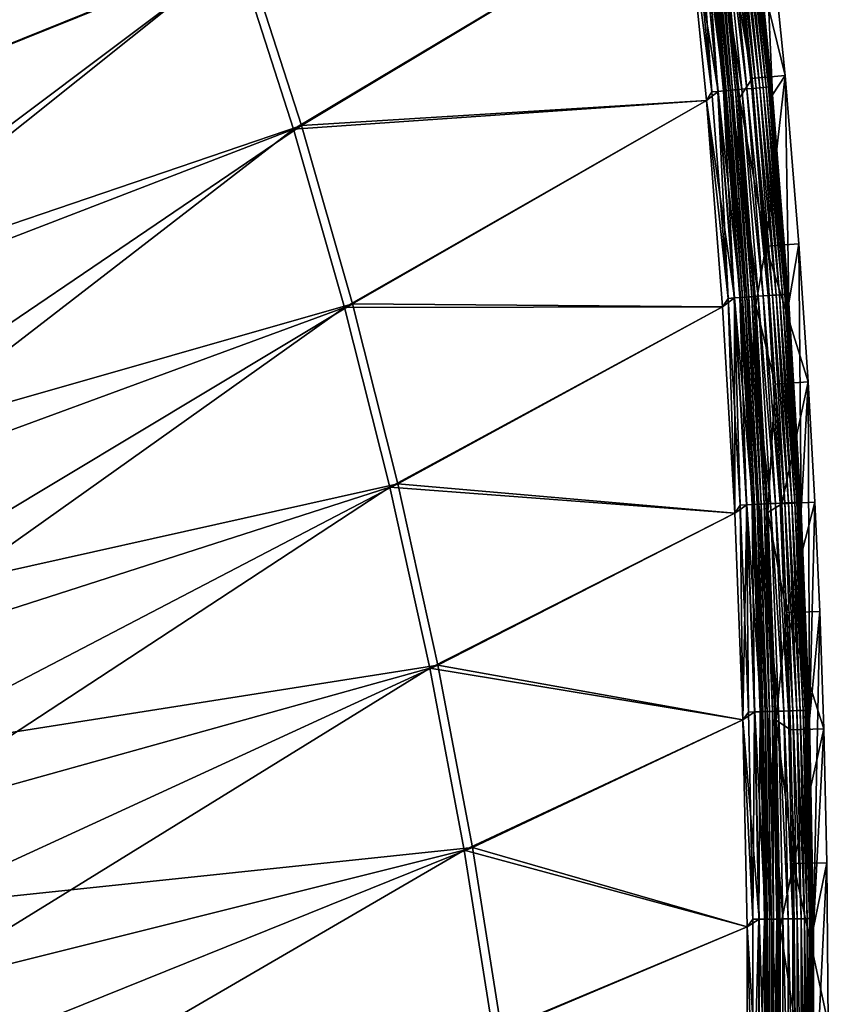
# Model space of a CAD drawing. Header units: metres. Extents: x 0 to 1400, y -1400 to 0.
# Tile 280 of 346: x 1327 to 1400, y -430 to -341. Entities that reach past the tile are written whole.
import ezdxf

# ---------------------------------------------------------------- set-up
doc = ezdxf.new("R2010")
doc.units = ezdxf.units.M

msp = doc.modelspace()

# ---------------------------------------------------------------- linework, layer by layer
at = {"layer": 'None'}
for points in [[(1295.472412, -341.007324, -32.128929), (1341.594238, -319.07486, -3), (1299.96228, -353.852631, -32.128979)], [(1341.594238, -319.07486, -3), (1347.221802, -334.803131, -3), (1299.96228, -353.852631, -32.128979)], [(1293.556152, -340.114166, -29.543776), (1298.592163, -354.457642, -29.543829), (1340.905518, -319.442322)], [(1340.905518, -319.442322), (1298.592163, -354.457642, -29.543829), (1346.523438, -335.15387)], [(1390.794189, -325.226013, -80.052361), (1392.942017, -346.474426, -80.052361), (1389.967896, -329.570038, -5.918313)], [(1395.929565, -346.205963, -80), (1390.794189, -325.226013, -80.052361), (1393.775024, -324.891571, -80)], [(1395.929565, -346.205963, -80), (1392.942017, -346.474426, -80.052361), (1390.794189, -325.226013, -80.052361)], [(1392.950195, -329.248413, -5.865956), (1394.790161, -347.943695, -5.865956), (1393.775024, -324.891571, -80)], [(1393.775024, -324.891571, -80), (1394.790161, -347.943695, -5.865956), (1395.929565, -346.205963, -80)], [(1392.016846, -347.439026, -0.985015), (1390.19043, -328.843536, -0.985015), (1389.172363, -328.954071, -0.444534)], [(1392.482544, -347.397583, -1.326719), (1390.655273, -328.79306, -1.326719), (1390.19043, -328.843536, -0.985015)], [(1392.482544, -347.397583, -1.326719), (1390.19043, -328.843536, -0.985015), (1392.016846, -347.439026, -0.985015)], [(1392.913086, -347.359283, -1.711938), (1391.085083, -328.746399, -1.711938), (1390.655273, -328.79306, -1.326719)], [(1392.913086, -347.359283, -1.711938), (1390.655273, -328.79306, -1.326719), (1392.482544, -347.397583, -1.326719)], [(1393.304199, -347.324463, -2.137379), (1391.475464, -328.70401, -2.137379), (1391.085083, -328.746399, -1.711938)], [(1393.304199, -347.324463, -2.137379), (1391.085083, -328.746399, -1.711938), (1392.913086, -347.359283, -1.711938)], [(1393.65271, -347.293457, -2.598965), (1391.823242, -328.666229, -2.598965), (1391.475464, -328.70401, -2.137379)], [(1393.65271, -347.293457, -2.598965), (1391.475464, -328.70401, -2.137379), (1393.304199, -347.324463, -2.137379)], [(1393.9552, -347.266541, -3.09242), (1392.125122, -328.633453, -3.09242), (1391.823242, -328.666229, -2.598965)], [(1393.9552, -347.266541, -3.09242), (1391.823242, -328.666229, -2.598965), (1393.65271, -347.293457, -2.598965)], [(1394.20874, -347.243988, -3.61347), (1392.378174, -328.605988, -3.61347), (1392.125122, -328.633453, -3.09242)], [(1394.20874, -347.243988, -3.61347), (1392.125122, -328.633453, -3.09242), (1393.9552, -347.266541, -3.09242)], [(1394.4104, -347.226044, -4.157492), (1392.579468, -328.584137, -4.157492), (1392.378174, -328.605988, -3.61347)], [(1394.4104, -347.226044, -4.157492), (1392.378174, -328.605988, -3.61347), (1394.20874, -347.243988, -3.61347)], [(1394.558716, -347.21283, -4.718482), (1392.727539, -328.568054, -4.718482), (1392.579468, -328.584137, -4.157492)], [(1394.558716, -347.21283, -4.718482), (1392.579468, -328.584137, -4.157492), (1394.4104, -347.226044, -4.157492)], [(1394.652588, -347.204498, -5.290087), (1392.821167, -328.557892, -5.290087), (1392.727539, -328.568054, -4.718482)], [(1394.652588, -347.204498, -5.290087), (1392.727539, -328.568054, -4.718482), (1394.558716, -347.21283, -4.718482)], [(1394.790161, -347.943695, -5.865956), (1392.821167, -328.557892, -5.290087), (1394.652588, -347.204498, -5.290087)], [(1394.790161, -347.943695, -5.865956), (1392.950195, -329.248413, -5.865956), (1392.821167, -328.557892, -5.290087)], [(1389.314819, -347.679474, -3.055977), (1387.019165, -329.90097, -3), (1387.493652, -329.136353, -3.055977)], [(1389.890259, -347.628265, -0.112516), (1388.067871, -329.074005, -0.112516), (1387.019287, -329.901276)], [(1389.314819, -347.679474, -3.055977), (1387.493652, -329.136353, -3.055977), (1388.043091, -329.076691, -3.221156)], [(1389.865356, -347.630493, -3.221156), (1388.043091, -329.076691, -3.221156), (1388.549561, -329.021698, -3.490045)], [(1389.865356, -347.630493, -3.221156), (1389.314819, -347.679474, -3.055977), (1388.043091, -329.076691, -3.221156)], [(1390.451538, -347.578339, -0.251606), (1388.628052, -329.013184, -0.251606), (1388.067871, -329.074005, -0.112516)], [(1390.451538, -347.578339, -0.251606), (1388.067871, -329.074005, -0.112516), (1389.890259, -347.628265, -0.112516)], [(1390.372803, -347.585327, -3.490045), (1388.549561, -329.021698, -3.490045), (1388.780884, -328.996582, -3.660043)], [(1390.372803, -347.585327, -3.490045), (1389.865356, -347.630493, -3.221156), (1388.549561, -329.021698, -3.490045)], [(1390.996826, -347.529816, -0.444534), (1389.172363, -328.954071, -0.444534), (1388.628052, -329.013184, -0.251606)], [(1390.996826, -347.529816, -0.444534), (1388.628052, -329.013184, -0.251606), (1390.451538, -347.578339, -0.251606)], [(1388.780884, -328.996582, -3.660043), (1388.994629, -328.973358, -3.851689), (1390.604492, -347.564697, -3.660043)], [(1390.604492, -347.564697, -3.660043), (1390.372803, -347.585327, -3.490045), (1388.780884, -328.996582, -3.660043)], [(1388.994629, -328.973358, -3.851689), (1389.361816, -328.933502, -4.292985), (1390.818726, -347.545654, -3.851689)], [(1388.994629, -328.973358, -3.851689), (1390.818726, -347.545654, -3.851689), (1390.604492, -347.564697, -3.660043)], [(1392.016846, -347.439026, -0.985015), (1389.172363, -328.954071, -0.444534), (1390.996826, -347.529816, -0.444534)], [(1389.361816, -328.933502, -4.292985), (1389.637939, -328.903503, -4.797701), (1391.186646, -347.512909, -4.292985)], [(1389.361816, -328.933502, -4.292985), (1391.186646, -347.512909, -4.292985), (1390.818726, -347.545654, -3.851689)], [(1389.637939, -328.903503, -4.797701), (1389.811768, -328.884644, -5.347445), (1391.463257, -347.488281, -4.797701)], [(1389.637939, -328.903503, -4.797701), (1391.463257, -347.488281, -4.797701), (1391.186646, -347.512909, -4.292985)], [(1389.811768, -328.884644, -5.347445), (1391.637451, -347.472809, -5.347445), (1391.463257, -347.488281, -4.797701)], [(1389.811768, -328.884644, -5.347445), (1389.967896, -329.570038, -5.918313), (1391.637451, -347.472809, -5.347445)], [(1389.967896, -329.570038, -5.918313), (1391.802124, -348.207245, -5.918313), (1391.637451, -347.472809, -5.347445)], [(1389.967896, -329.570038, -5.918313), (1392.942017, -346.474426, -80.052361), (1391.802124, -348.207245, -5.918313)], [(1351.628052, -351.039612), (1387.019287, -329.901276), (1346.523438, -335.15387)], [(1347.221802, -334.803131, -3), (1387.019165, -329.90097, -3), (1352.335571, -350.705872, -3)], [(1388.836548, -348.440033), (1387.019287, -329.901276), (1351.628052, -351.039612)], [(1387.019165, -329.90097, -3), (1388.836548, -348.439728, -3), (1352.335571, -350.705872, -3)], [(1388.836548, -348.439728, -3), (1387.019165, -329.90097, -3), (1389.314819, -347.679474, -3.055977)], [(1389.890259, -347.628265, -0.112516), (1387.019287, -329.901276), (1388.836548, -348.440033)], [(1299.96228, -353.852631, -32.128979), (1347.221802, -334.803131, -3), (1304.176025, -367.089111, -32.129028)], [(1347.221802, -334.803131, -3), (1352.335571, -350.705872, -3), (1304.176025, -367.089111, -32.129028)], [(1298.592163, -354.457642, -29.543829), (1303.371338, -369.592438, -29.543886), (1346.523438, -335.15387)], [(1346.523438, -335.15387), (1303.371338, -369.592438, -29.543886), (1351.628052, -351.039612)], [(1392.942017, -346.474426, -80.052361), (1394.180176, -361.575226, -80.052361), (1391.802124, -348.207245, -5.918313)], [(1394.180176, -361.575226, -80.052361), (1392.942017, -346.474426, -80.052361), (1395.929565, -346.205963, -80)], [(1397.171509, -361.353668, -80), (1394.180176, -361.575226, -80.052361), (1395.929565, -346.205963, -80)], [(1394.790161, -347.943695, -5.865956), (1396.262451, -366.6633, -5.865956), (1395.929565, -346.205963, -80)], [(1395.929565, -346.205963, -80), (1396.262451, -366.6633, -5.865956), (1397.171509, -361.353668, -80)], [(1393.483154, -366.07309, -0.985015), (1392.016846, -347.439026, -0.985015), (1390.996826, -347.529816, -0.444534)], [(1391.463257, -347.488281, -4.797701), (1391.637451, -347.472809, -5.347445), (1392.928833, -366.111572, -4.797701)], [(1391.637451, -347.472809, -5.347445), (1393.103149, -366.099487, -5.347445), (1392.928833, -366.111572, -4.797701)], [(1391.637451, -347.472809, -5.347445), (1391.802124, -348.207245, -5.918313), (1393.103149, -366.099487, -5.347445)], [(1393.949585, -366.04068, -1.326719), (1392.482544, -347.397583, -1.326719), (1392.016846, -347.439026, -0.985015)], [(1393.949585, -366.04068, -1.326719), (1392.016846, -347.439026, -0.985015), (1393.483154, -366.07309, -0.985015)], [(1394.380859, -366.010742, -1.711938), (1392.913086, -347.359283, -1.711938), (1392.482544, -347.397583, -1.326719)], [(1394.380859, -366.010742, -1.711938), (1392.482544, -347.397583, -1.326719), (1393.949585, -366.04068, -1.326719)], [(1394.772583, -365.983521, -2.137379), (1393.304199, -347.324463, -2.137379), (1392.913086, -347.359283, -1.711938)], [(1394.772583, -365.983521, -2.137379), (1392.913086, -347.359283, -1.711938), (1394.380859, -366.010742, -1.711938)], [(1395.12146, -365.95929, -2.598965), (1393.65271, -347.293457, -2.598965), (1393.304199, -347.324463, -2.137379)], [(1395.12146, -365.95929, -2.598965), (1393.304199, -347.324463, -2.137379), (1394.772583, -365.983521, -2.137379)], [(1395.424561, -365.938232, -3.09242), (1393.9552, -347.266541, -3.09242), (1393.65271, -347.293457, -2.598965)], [(1395.424561, -365.938232, -3.09242), (1393.65271, -347.293457, -2.598965), (1395.12146, -365.95929, -2.598965)], [(1395.678467, -365.920624, -3.61347), (1394.20874, -347.243988, -3.61347), (1393.9552, -347.266541, -3.09242)], [(1395.678467, -365.920624, -3.61347), (1393.9552, -347.266541, -3.09242), (1395.424561, -365.938232, -3.09242)], [(1395.880371, -365.906586, -4.157492), (1394.4104, -347.226044, -4.157492), (1394.20874, -347.243988, -3.61347)], [(1395.880371, -365.906586, -4.157492), (1394.20874, -347.243988, -3.61347), (1395.678467, -365.920624, -3.61347)], [(1396.028931, -365.896271, -4.718482), (1394.558716, -347.21283, -4.718482), (1394.4104, -347.226044, -4.157492)], [(1396.028931, -365.896271, -4.718482), (1394.4104, -347.226044, -4.157492), (1395.880371, -365.906586, -4.157492)], [(1396.122925, -365.88974, -5.290087), (1394.652588, -347.204498, -5.290087), (1394.558716, -347.21283, -4.718482)], [(1396.122925, -365.88974, -5.290087), (1394.558716, -347.21283, -4.718482), (1396.028931, -365.896271, -4.718482)], [(1396.262451, -366.6633, -5.865956), (1394.652588, -347.204498, -5.290087), (1396.122925, -365.88974, -5.290087)], [(1396.262451, -366.6633, -5.865956), (1394.790161, -347.943695, -5.865956), (1394.652588, -347.204498, -5.290087)], [(1391.353271, -366.221008, -0.112516), (1389.890259, -347.628265, -0.112516), (1388.836548, -348.440033)], [(1390.7771, -366.261047, -3.055977), (1388.836548, -348.439728, -3), (1389.314819, -347.679474, -3.055977)], [(1390.7771, -366.261047, -3.055977), (1389.314819, -347.679474, -3.055977), (1389.865356, -347.630493, -3.221156)], [(1391.328369, -366.222748, -3.221156), (1389.865356, -347.630493, -3.221156), (1390.372803, -347.585327, -3.490045)], [(1391.328369, -366.222748, -3.221156), (1390.7771, -366.261047, -3.055977), (1389.865356, -347.630493, -3.221156)], [(1391.915405, -366.181976, -0.251606), (1390.451538, -347.578339, -0.251606), (1389.890259, -347.628265, -0.112516)], [(1391.915405, -366.181976, -0.251606), (1389.890259, -347.628265, -0.112516), (1391.353271, -366.221008, -0.112516)], [(1391.83667, -366.187439, -3.490045), (1390.372803, -347.585327, -3.490045), (1390.604492, -347.564697, -3.660043)], [(1391.83667, -366.187439, -3.490045), (1391.328369, -366.222748, -3.221156), (1390.372803, -347.585327, -3.490045)], [(1392.461548, -366.144043, -0.444534), (1390.996826, -347.529816, -0.444534), (1390.451538, -347.578339, -0.251606)], [(1392.461548, -366.144043, -0.444534), (1390.451538, -347.578339, -0.251606), (1391.915405, -366.181976, -0.251606)], [(1390.604492, -347.564697, -3.660043), (1390.818726, -347.545654, -3.851689), (1392.068726, -366.171326, -3.660043)], [(1392.068726, -366.171326, -3.660043), (1391.83667, -366.187439, -3.490045), (1390.604492, -347.564697, -3.660043)], [(1390.818726, -347.545654, -3.851689), (1391.186646, -347.512909, -4.292985), (1392.283203, -366.156433, -3.851689)], [(1390.818726, -347.545654, -3.851689), (1392.283203, -366.156433, -3.851689), (1392.068726, -366.171326, -3.660043)], [(1393.483154, -366.07309, -0.985015), (1390.996826, -347.529816, -0.444534), (1392.461548, -366.144043, -0.444534)], [(1391.186646, -347.512909, -4.292985), (1391.463257, -347.488281, -4.797701), (1392.651733, -366.130829, -4.292985)], [(1391.186646, -347.512909, -4.292985), (1392.651733, -366.130829, -4.292985), (1392.283203, -366.156433, -3.851689)], [(1391.463257, -347.488281, -4.797701), (1392.928833, -366.111572, -4.797701), (1392.651733, -366.130829, -4.292985)], [(1391.802124, -348.207245, -5.918313), (1393.269897, -366.868713, -5.918313), (1393.103149, -366.099487, -5.347445)], [(1391.802124, -348.207245, -5.918313), (1394.180176, -361.575226, -80.052361), (1393.269897, -366.868713, -5.918313)], [(1356.223145, -367.0802), (1388.836548, -348.440033), (1351.628052, -351.039612)], [(1352.335571, -350.705872, -3), (1388.836548, -348.439728, -3), (1356.939453, -366.763702, -3)], [(1390.293701, -367.01059), (1388.836548, -348.440033), (1356.223145, -367.0802)], [(1388.836548, -348.439728, -3), (1390.293579, -367.010254, -3), (1356.939453, -366.763702, -3)], [(1390.293579, -367.010254, -3), (1388.836548, -348.439728, -3), (1390.7771, -366.261047, -3.055977)], [(1391.353271, -366.221008, -0.112516), (1388.836548, -348.440033), (1390.293701, -367.01059)], [(1304.176025, -367.089111, -32.129028), (1352.335571, -350.705872, -3), (1308.094849, -380.714813, -32.129078)], [(1352.335571, -350.705872, -3), (1356.939453, -366.763702, -3), (1308.094849, -380.714813, -32.129078)], [(1303.371338, -369.592438, -29.543886), (1307.676147, -384.91153, -29.543943), (1351.628052, -351.039612)], [(1351.628052, -351.039612), (1307.676147, -384.91153, -29.543943), (1356.223145, -367.0802)], [(1394.180176, -361.575226, -80.052361), (1395.018188, -373.971588, -80.052361), (1393.269897, -366.868713, -5.918313)], [(1394.180176, -361.575226, -80.052361), (1397.171509, -361.353668, -80), (1398.012207, -373.788544, -80)], [(1395.018188, -373.971588, -80.052361), (1394.180176, -361.575226, -80.052361), (1398.012207, -373.788544, -80)], [(1396.262451, -366.6633, -5.865956), (1397.367798, -385.400696, -5.865956), (1397.171509, -361.353668, -80)], [(1397.171509, -361.353668, -80), (1397.367798, -385.400696, -5.865956), (1398.012207, -373.788544, -80)], [(1394.589355, -384.737946, -0.985015), (1393.483154, -366.07309, -0.985015), (1392.461548, -366.144043, -0.444534)], [(1395.056274, -384.71463, -1.326719), (1393.949585, -366.04068, -1.326719), (1393.483154, -366.07309, -0.985015)], [(1395.056274, -384.71463, -1.326719), (1393.483154, -366.07309, -0.985015), (1394.589355, -384.737946, -0.985015)], [(1395.488037, -384.693054, -1.711938), (1394.380859, -366.010742, -1.711938), (1393.949585, -366.04068, -1.326719)], [(1395.488037, -384.693054, -1.711938), (1393.949585, -366.04068, -1.326719), (1395.056274, -384.71463, -1.326719)], [(1395.880249, -384.673462, -2.137379), (1394.772583, -365.983521, -2.137379), (1394.380859, -366.010742, -1.711938)], [(1395.880249, -384.673462, -2.137379), (1394.380859, -366.010742, -1.711938), (1395.488037, -384.693054, -1.711938)], [(1396.229492, -384.656006, -2.598965), (1395.12146, -365.95929, -2.598965), (1394.772583, -365.983521, -2.137379)], [(1396.229492, -384.656006, -2.598965), (1394.772583, -365.983521, -2.137379), (1395.880249, -384.673462, -2.137379)], [(1396.532959, -384.640839, -3.09242), (1395.424561, -365.938232, -3.09242), (1395.12146, -365.95929, -2.598965)], [(1396.532959, -384.640839, -3.09242), (1395.12146, -365.95929, -2.598965), (1396.229492, -384.656006, -2.598965)], [(1396.787109, -384.628143, -3.61347), (1395.678467, -365.920624, -3.61347), (1395.424561, -365.938232, -3.09242)], [(1396.787109, -384.628143, -3.61347), (1395.424561, -365.938232, -3.09242), (1396.532959, -384.640839, -3.09242)], [(1396.989258, -384.618042, -4.157492), (1395.880371, -365.906586, -4.157492), (1395.678467, -365.920624, -3.61347)], [(1396.989258, -384.618042, -4.157492), (1395.678467, -365.920624, -3.61347), (1396.787109, -384.628143, -3.61347)], [(1397.137939, -384.610596, -4.718482), (1396.028931, -365.896271, -4.718482), (1395.880371, -365.906586, -4.157492)], [(1397.137939, -384.610596, -4.718482), (1395.880371, -365.906586, -4.157492), (1396.989258, -384.618042, -4.157492)], [(1397.232056, -384.605896, -5.290087), (1396.122925, -365.88974, -5.290087), (1396.028931, -365.896271, -4.718482)], [(1397.232056, -384.605896, -5.290087), (1396.028931, -365.896271, -4.718482), (1397.137939, -384.610596, -4.718482)], [(1397.367798, -385.400696, -5.865956), (1396.122925, -365.88974, -5.290087), (1397.232056, -384.605896, -5.290087)], [(1397.367798, -385.400696, -5.865956), (1396.262451, -366.6633, -5.865956), (1396.122925, -365.88974, -5.290087)], [(1308.094849, -380.714813, -32.129078), (1356.939453, -366.763702, -3), (1311.523682, -394.008362, -32.129128)], [(1356.939453, -366.763702, -3), (1361.037842, -382.957916, -3), (1311.523682, -394.008362, -32.129128)], [(1356.939453, -366.763702, -3), (1390.293579, -367.010254, -3), (1361.037842, -382.957916, -3)], [(1391.390137, -385.60556, -3), (1390.293579, -367.010254, -3), (1390.7771, -366.261047, -3.055977)], [(1391.390137, -385.605927), (1391.353271, -366.221008, -0.112516), (1390.293701, -367.01059)], [(1391.880127, -384.873322, -3.055977), (1390.7771, -366.261047, -3.055977), (1391.328369, -366.222748, -3.221156)], [(1391.390137, -385.60556, -3), (1390.7771, -366.261047, -3.055977), (1391.880127, -384.873322, -3.055977)], [(1392.432007, -384.845764, -3.221156), (1391.328369, -366.222748, -3.221156), (1391.83667, -366.187439, -3.490045)], [(1392.432007, -384.845764, -3.221156), (1391.880127, -384.873322, -3.055977), (1391.328369, -366.222748, -3.221156)], [(1393.019775, -384.816376, -0.251606), (1391.915405, -366.181976, -0.251606), (1391.353271, -366.221008, -0.112516)], [(1392.457031, -384.844513, -0.112516), (1391.353271, -366.221008, -0.112516), (1391.390137, -385.605927)], [(1393.019775, -384.816376, -0.251606), (1391.353271, -366.221008, -0.112516), (1392.457031, -384.844513, -0.112516)], [(1392.940918, -384.820313, -3.490045), (1391.83667, -366.187439, -3.490045), (1392.068726, -366.171326, -3.660043)], [(1392.940918, -384.820313, -3.490045), (1392.432007, -384.845764, -3.221156), (1391.83667, -366.187439, -3.490045)], [(1393.566528, -384.789063, -0.444534), (1392.461548, -366.144043, -0.444534), (1391.915405, -366.181976, -0.251606)], [(1393.566528, -384.789063, -0.444534), (1391.915405, -366.181976, -0.251606), (1393.019775, -384.816376, -0.251606)], [(1392.068726, -366.171326, -3.660043), (1392.283203, -366.156433, -3.851689), (1393.173218, -384.808716, -3.660043)], [(1393.173218, -384.808716, -3.660043), (1392.940918, -384.820313, -3.490045), (1392.068726, -366.171326, -3.660043)], [(1392.283203, -366.156433, -3.851689), (1392.651733, -366.130829, -4.292985), (1393.387939, -384.797974, -3.851689)], [(1392.283203, -366.156433, -3.851689), (1393.387939, -384.797974, -3.851689), (1393.173218, -384.808716, -3.660043)], [(1394.589355, -384.737946, -0.985015), (1392.461548, -366.144043, -0.444534), (1393.566528, -384.789063, -0.444534)], [(1392.651733, -366.130829, -4.292985), (1392.928833, -366.111572, -4.797701), (1393.756958, -384.779541, -4.292985)], [(1392.651733, -366.130829, -4.292985), (1393.756958, -384.779541, -4.292985), (1393.387939, -384.797974, -3.851689)], [(1392.928833, -366.111572, -4.797701), (1393.103149, -366.099487, -5.347445), (1394.034302, -384.765686, -4.797701)], [(1392.928833, -366.111572, -4.797701), (1394.034302, -384.765686, -4.797701), (1393.756958, -384.779541, -4.292985)], [(1393.103149, -366.099487, -5.347445), (1394.208862, -384.756958, -5.347445), (1394.034302, -384.765686, -4.797701)], [(1393.103149, -366.099487, -5.347445), (1393.269897, -366.868713, -5.918313), (1394.208862, -384.756958, -5.347445)], [(1393.269897, -366.868713, -5.918313), (1394.371826, -385.547913, -5.918313), (1394.208862, -384.756958, -5.347445)], [(1393.269897, -366.868713, -5.918313), (1395.018188, -373.971588, -80.052361), (1394.371826, -385.547913, -5.918313)], [(1307.676147, -384.91153, -29.543943), (1311.191406, -399.043854, -29.543997), (1356.223145, -367.0802)], [(1356.223145, -367.0802), (1311.191406, -399.043854, -29.543997), (1360.31311, -383.256927)], [(1360.31311, -383.256927), (1390.293701, -367.01059), (1356.223145, -367.0802)], [(1391.390137, -385.605927), (1390.293701, -367.01059), (1360.31311, -383.256927)], [(1390.293579, -367.010254, -3), (1391.390137, -385.60556, -3), (1361.037842, -382.957916, -3)], [(1395.018188, -373.971588, -80.052361), (1395.616333, -384.744965, -80.052361), (1394.371826, -385.547913, -5.918313)], [(1395.018188, -373.971588, -80.052361), (1398.012207, -373.788544, -80), (1395.616333, -384.744965, -80.052361)], [(1398.012207, -373.788544, -80), (1398.612183, -384.595398, -80), (1395.616333, -384.744965, -80.052361)], [(1397.367798, -385.400696, -5.865956), (1398.107056, -404.149445, -5.865956), (1398.012207, -373.788544, -80)], [(1398.012207, -373.788544, -80), (1398.107056, -404.149445, -5.865956), (1398.612183, -384.595398, -80)], [(1311.191406, -399.043854, -29.543997), (1314.320557, -413.361023, -29.544052), (1360.31311, -383.256927)], [(1311.523682, -394.008362, -32.129128), (1361.037842, -382.957916, -3), (1314.547607, -407.175018, -32.129181)], [(1360.31311, -383.256927), (1314.320557, -413.361023, -29.544052), (1363.903687, -399.55188)], [(1361.037842, -382.957916, -3), (1364.636108, -399.270569, -3), (1314.547607, -407.175018, -32.129181)], [(1363.903687, -399.55188), (1391.390137, -385.605927), (1360.31311, -383.256927)], [(1361.037842, -382.957916, -3), (1391.390137, -385.60556, -3), (1364.636108, -399.270569, -3)], [(1396.234497, -403.398468, -1.711938), (1395.488037, -384.693054, -1.711938), (1395.056274, -384.71463, -1.326719)], [(1396.626953, -403.386505, -2.137379), (1395.880249, -384.673462, -2.137379), (1395.488037, -384.693054, -1.711938)], [(1396.626953, -403.386505, -2.137379), (1395.488037, -384.693054, -1.711938), (1396.234497, -403.398468, -1.711938)], [(1395.616333, -384.744965, -80.052361), (1398.612183, -384.595398, -80), (1396.055908, -394.555969, -80.052361)], [(1396.976563, -403.375824, -2.598965), (1396.229492, -384.656006, -2.598965), (1395.880249, -384.673462, -2.137379)], [(1396.976563, -403.375824, -2.598965), (1395.880249, -384.673462, -2.137379), (1396.626953, -403.386505, -2.137379)], [(1398.612183, -384.595398, -80), (1399.053101, -394.43689, -80), (1396.055908, -394.555969, -80.052361)], [(1397.280151, -403.366577, -3.09242), (1396.532959, -384.640839, -3.09242), (1396.229492, -384.656006, -2.598965)], [(1397.280151, -403.366577, -3.09242), (1396.229492, -384.656006, -2.598965), (1396.976563, -403.375824, -2.598965)], [(1397.534546, -403.358795, -3.61347), (1396.787109, -384.628143, -3.61347), (1396.532959, -384.640839, -3.09242)], [(1397.534546, -403.358795, -3.61347), (1396.532959, -384.640839, -3.09242), (1397.280151, -403.366577, -3.09242)], [(1397.736938, -403.352631, -4.157492), (1396.989258, -384.618042, -4.157492), (1396.787109, -384.628143, -3.61347)], [(1397.736938, -403.352631, -4.157492), (1396.787109, -384.628143, -3.61347), (1397.534546, -403.358795, -3.61347)], [(1397.885742, -403.348083, -4.718482), (1397.137939, -384.610596, -4.718482), (1396.989258, -384.618042, -4.157492)], [(1397.885742, -403.348083, -4.718482), (1396.989258, -384.618042, -4.157492), (1397.736938, -403.352631, -4.157492)], [(1397.97998, -403.345215, -5.290087), (1397.232056, -384.605896, -5.290087), (1397.137939, -384.610596, -4.718482)], [(1397.97998, -403.345215, -5.290087), (1397.137939, -384.610596, -4.718482), (1397.885742, -403.348083, -4.718482)], [(1398.107056, -404.149445, -5.865956), (1397.232056, -384.605896, -5.290087), (1397.97998, -403.345215, -5.290087)], [(1398.107056, -404.149445, -5.865956), (1397.367798, -385.400696, -5.865956), (1397.232056, -384.605896, -5.290087)], [(1398.107056, -404.149445, -5.865956), (1399.053101, -394.43689, -80), (1398.612183, -384.595398, -80)], [(1392.125488, -404.219025), (1392.457031, -384.844513, -0.112516), (1391.390137, -385.605927)], [(1392.125488, -404.218628, -3), (1391.390137, -385.60556, -3), (1391.880127, -384.873322, -3.055977)], [(1392.623779, -403.508667, -3.055977), (1391.880127, -384.873322, -3.055977), (1392.432007, -384.845764, -3.221156)], [(1392.125488, -404.218628, -3), (1391.880127, -384.873322, -3.055977), (1392.623779, -403.508667, -3.055977)], [(1393.201172, -403.491058, -0.112516), (1392.457031, -384.844513, -0.112516), (1392.125488, -404.219025)], [(1393.176147, -403.491791, -3.221156), (1392.432007, -384.845764, -3.221156), (1392.940918, -384.820313, -3.490045)], [(1393.176147, -403.491791, -3.221156), (1392.623779, -403.508667, -3.055977), (1392.432007, -384.845764, -3.221156)], [(1393.764404, -403.473846, -0.251606), (1393.019775, -384.816376, -0.251606), (1392.457031, -384.844513, -0.112516)], [(1393.764404, -403.473846, -0.251606), (1392.457031, -384.844513, -0.112516), (1393.201172, -403.491058, -0.112516)], [(1393.685425, -403.476257, -3.490045), (1392.940918, -384.820313, -3.490045), (1393.173218, -384.808716, -3.660043)], [(1393.685425, -403.476257, -3.490045), (1393.176147, -403.491791, -3.221156), (1392.940918, -384.820313, -3.490045)], [(1394.311523, -403.457153, -0.444534), (1393.566528, -384.789063, -0.444534), (1393.019775, -384.816376, -0.251606)], [(1394.311523, -403.457153, -0.444534), (1393.019775, -384.816376, -0.251606), (1393.764404, -403.473846, -0.251606)], [(1393.173218, -384.808716, -3.660043), (1393.387939, -384.797974, -3.851689), (1393.917969, -403.469177, -3.660043)], [(1393.917969, -403.469177, -3.660043), (1393.685425, -403.476257, -3.490045), (1393.173218, -384.808716, -3.660043)], [(1393.387939, -384.797974, -3.851689), (1393.756958, -384.779541, -4.292985), (1394.132813, -403.462616, -3.851689)], [(1393.387939, -384.797974, -3.851689), (1394.132813, -403.462616, -3.851689), (1393.917969, -403.469177, -3.660043)], [(1395.335083, -403.425934, -0.985015), (1394.589355, -384.737946, -0.985015), (1393.566528, -384.789063, -0.444534)], [(1395.335083, -403.425934, -0.985015), (1393.566528, -384.789063, -0.444534), (1394.311523, -403.457153, -0.444534)], [(1393.756958, -384.779541, -4.292985), (1394.034302, -384.765686, -4.797701), (1394.502075, -403.451355, -4.292985)], [(1393.756958, -384.779541, -4.292985), (1394.502075, -403.451355, -4.292985), (1394.132813, -403.462616, -3.851689)], [(1394.034302, -384.765686, -4.797701), (1394.208862, -384.756958, -5.347445), (1394.779663, -403.442871, -4.797701)], [(1394.034302, -384.765686, -4.797701), (1394.779663, -403.442871, -4.797701), (1394.502075, -403.451355, -4.292985)], [(1394.208862, -384.756958, -5.347445), (1394.954346, -403.437531, -5.347445), (1394.779663, -403.442871, -4.797701)], [(1394.208862, -384.756958, -5.347445), (1394.371826, -385.547913, -5.918313), (1394.954346, -403.437531, -5.347445)], [(1394.371826, -385.547913, -5.918313), (1395.616333, -384.744965, -80.052361), (1396.055908, -394.555969, -80.052361)], [(1394.371826, -385.547913, -5.918313), (1395.108765, -404.238434, -5.918313), (1394.954346, -403.437531, -5.347445)], [(1394.371826, -385.547913, -5.918313), (1396.055908, -394.555969, -80.052361), (1395.108765, -404.238434, -5.918313)], [(1395.80249, -403.411652, -1.326719), (1395.056274, -384.71463, -1.326719), (1394.589355, -384.737946, -0.985015)], [(1395.80249, -403.411652, -1.326719), (1394.589355, -384.737946, -0.985015), (1395.335083, -403.425934, -0.985015)], [(1396.234497, -403.398468, -1.711938), (1395.056274, -384.71463, -1.326719), (1395.80249, -403.411652, -1.326719)], [(1392.125488, -404.219025), (1391.390137, -385.605927), (1363.903687, -399.55188)], [(1391.390137, -385.60556, -3), (1392.125488, -404.218628, -3), (1364.636108, -399.270569, -3)], [(1396.055908, -394.555969, -80.052361), (1399.053101, -394.43689, -80), (1399.415039, -405.012024, -80)], [(1398.107056, -404.149445, -5.865956), (1398.480713, -422.903015, -5.865956), (1399.053101, -394.43689, -80)], [(1398.480713, -422.903015, -5.865956), (1399.415039, -405.012024, -80), (1399.053101, -394.43689, -80)], [(1396.055908, -394.555969, -80.052361), (1396.416748, -405.098328, -80.052361), (1395.108765, -404.238434, -5.918313)], [(1399.415039, -405.012024, -80), (1396.416748, -405.098328, -80.052361), (1396.055908, -394.555969, -80.052361)], [(1314.320557, -413.361023, -29.544052), (1317.152222, -428.405731, -29.544111), (1363.903687, -399.55188)], [(1314.547607, -407.175018, -32.129181), (1364.636108, -399.270569, -3), (1317.338013, -421.018951, -32.129234)], [(1363.903687, -399.55188), (1317.152222, -428.405731, -29.544111), (1367.000732, -415.947754)], [(1364.636108, -399.270569, -3), (1367.740601, -415.684387, -3), (1317.338013, -421.018951, -32.129234)], [(1367.000732, -415.947754), (1392.125488, -404.219025), (1363.903687, -399.55188)], [(1364.636108, -399.270569, -3), (1392.125488, -404.218628, -3), (1367.740601, -415.684387, -3)], [(1393.585571, -422.152924, -0.112516), (1393.201172, -403.491058, -0.112516), (1392.125488, -404.219025)], [(1393.007935, -422.159332, -3.055977), (1392.125488, -404.218628, -3), (1392.623779, -403.508667, -3.055977)], [(1393.007935, -422.159332, -3.055977), (1392.623779, -403.508667, -3.055977), (1393.176147, -403.491791, -3.221156)], [(1393.560547, -422.153198, -3.221156), (1393.007935, -422.159332, -3.055977), (1393.176147, -403.491791, -3.221156)], [(1393.560547, -422.153198, -3.221156), (1393.176147, -403.491791, -3.221156), (1393.685425, -403.476257, -3.490045)], [(1394.149048, -422.146667, -0.251606), (1393.764404, -403.473846, -0.251606), (1393.201172, -403.491058, -0.112516)], [(1394.149048, -422.146667, -0.251606), (1393.201172, -403.491058, -0.112516), (1393.585571, -422.152924, -0.112516)], [(1394.070068, -422.147552, -3.490045), (1393.560547, -422.153198, -3.221156), (1393.685425, -403.476257, -3.490045)], [(1394.070068, -422.147552, -3.490045), (1393.685425, -403.476257, -3.490045), (1393.917969, -403.469177, -3.660043)], [(1394.696411, -422.140625, -0.444534), (1394.311523, -403.457153, -0.444534), (1393.764404, -403.473846, -0.251606)], [(1394.696411, -422.140625, -0.444534), (1393.764404, -403.473846, -0.251606), (1394.149048, -422.146667, -0.251606)], [(1393.917969, -403.469177, -3.660043), (1394.132813, -403.462616, -3.851689), (1394.302612, -422.144989, -3.660043)], [(1394.302612, -422.144989, -3.660043), (1394.070068, -422.147552, -3.490045), (1393.917969, -403.469177, -3.660043)], [(1394.132813, -403.462616, -3.851689), (1394.502075, -403.451355, -4.292985), (1394.5177, -422.142578, -3.851689)], [(1394.132813, -403.462616, -3.851689), (1394.5177, -422.142578, -3.851689), (1394.302612, -422.144989, -3.660043)], [(1395.720337, -422.129272, -0.985015), (1395.335083, -403.425934, -0.985015), (1394.311523, -403.457153, -0.444534)], [(1395.720337, -422.129272, -0.985015), (1394.311523, -403.457153, -0.444534), (1394.696411, -422.140625, -0.444534)], [(1394.502075, -403.451355, -4.292985), (1394.779663, -403.442871, -4.797701), (1394.886963, -422.138489, -4.292985)], [(1394.502075, -403.451355, -4.292985), (1394.886963, -422.138489, -4.292985), (1394.5177, -422.142578, -3.851689)], [(1394.779663, -403.442871, -4.797701), (1394.954346, -403.437531, -5.347445), (1395.164673, -422.135437, -4.797701)], [(1394.779663, -403.442871, -4.797701), (1395.164673, -422.135437, -4.797701), (1394.886963, -422.138489, -4.292985)], [(1394.954346, -403.437531, -5.347445), (1395.339478, -422.133484, -5.347445), (1395.164673, -422.135437, -4.797701)], [(1394.954346, -403.437531, -5.347445), (1395.108765, -404.238434, -5.918313), (1395.339478, -422.133484, -5.347445)], [(1396.187988, -422.124084, -1.326719), (1395.80249, -403.411652, -1.326719), (1395.335083, -403.425934, -0.985015)], [(1396.187988, -422.124084, -1.326719), (1395.335083, -403.425934, -0.985015), (1395.720337, -422.129272, -0.985015)], [(1396.620117, -422.119293, -1.711938), (1396.234497, -403.398468, -1.711938), (1395.80249, -403.411652, -1.326719)], [(1396.620117, -422.119293, -1.711938), (1395.80249, -403.411652, -1.326719), (1396.187988, -422.124084, -1.326719)], [(1397.012817, -422.11496, -2.137379), (1396.626953, -403.386505, -2.137379), (1396.234497, -403.398468, -1.711938)], [(1397.012817, -422.11496, -2.137379), (1396.234497, -403.398468, -1.711938), (1396.620117, -422.119293, -1.711938)], [(1397.362549, -422.111084, -2.598965), (1396.976563, -403.375824, -2.598965), (1396.626953, -403.386505, -2.137379)], [(1397.362549, -422.111084, -2.598965), (1396.626953, -403.386505, -2.137379), (1397.012817, -422.11496, -2.137379)], [(1397.66626, -422.107697, -3.09242), (1397.280151, -403.366577, -3.09242), (1396.976563, -403.375824, -2.598965)], [(1397.66626, -422.107697, -3.09242), (1396.976563, -403.375824, -2.598965), (1397.362549, -422.111084, -2.598965)], [(1397.920776, -422.104889, -3.61347), (1397.534546, -403.358795, -3.61347), (1397.280151, -403.366577, -3.09242)], [(1397.920776, -422.104889, -3.61347), (1397.280151, -403.366577, -3.09242), (1397.66626, -422.107697, -3.09242)], [(1398.123169, -422.102631, -4.157492), (1397.736938, -403.352631, -4.157492), (1397.534546, -403.358795, -3.61347)], [(1398.123169, -422.102631, -4.157492), (1397.534546, -403.358795, -3.61347), (1397.920776, -422.104889, -3.61347)], [(1398.272095, -422.100983, -4.718482), (1397.885742, -403.348083, -4.718482), (1397.736938, -403.352631, -4.157492)], [(1398.272095, -422.100983, -4.718482), (1397.736938, -403.352631, -4.157492), (1398.123169, -422.102631, -4.157492)], [(1398.366211, -422.099945, -5.290087), (1397.97998, -403.345215, -5.290087), (1397.885742, -403.348083, -4.718482)], [(1398.366211, -422.099945, -5.290087), (1397.885742, -403.348083, -4.718482), (1398.272095, -422.100983, -4.718482)], [(1398.480713, -422.903015, -5.865956), (1397.97998, -403.345215, -5.290087), (1398.366211, -422.099945, -5.290087)], [(1398.480713, -422.903015, -5.865956), (1398.107056, -404.149445, -5.865956), (1397.97998, -403.345215, -5.290087)], [(1392.49939, -422.842896), (1392.125488, -404.219025), (1367.000732, -415.947754)], [(1392.125488, -404.218628, -3), (1392.49939, -422.842499, -3), (1367.740601, -415.684387, -3)], [(1392.49939, -422.842499, -3), (1392.125488, -404.218628, -3), (1393.007935, -422.159332, -3.055977)], [(1393.585571, -422.152924, -0.112516), (1392.125488, -404.219025), (1392.49939, -422.842896)], [(1395.108765, -404.238434, -5.918313), (1395.481201, -422.933746, -5.918313), (1395.339478, -422.133484, -5.347445)], [(1395.108765, -404.238434, -5.918313), (1396.416748, -405.098328, -80.052361), (1396.6875, -417.13446, -80.052361)], [(1395.108765, -404.238434, -5.918313), (1396.6875, -417.13446, -80.052361), (1395.481201, -422.933746, -5.918313)], [(1396.6875, -417.13446, -80.052361), (1396.416748, -405.098328, -80.052361), (1399.415039, -405.012024, -80)], [(1399.686646, -417.085602, -80), (1396.6875, -417.13446, -80.052361), (1399.415039, -405.012024, -80)], [(1399.415039, -405.012024, -80), (1398.480713, -422.903015, -5.865956), (1399.686646, -417.085602, -80)], [(1317.338013, -421.018951, -32.129234), (1367.740601, -415.684387, -3), (1319.761475, -435.011963, -32.129292)], [(1367.740601, -415.684387, -3), (1370.35791, -432.182953, -3), (1319.761475, -435.011963, -32.129292)], [(1367.740601, -415.684387, -3), (1392.49939, -422.842499, -3), (1370.35791, -432.182953, -3)], [(1317.152222, -428.405731, -29.544111), (1319.533936, -443.512848, -29.544174), (1367.000732, -415.947754)], [(1367.000732, -415.947754), (1319.533936, -443.512848, -29.544174), (1369.611206, -432.428162)], [(1369.611206, -432.428162), (1392.49939, -422.842896), (1367.000732, -415.947754)], [(1396.6875, -417.13446, -80.052361), (1396.813965, -431.562286, -80.052361), (1395.481201, -422.933746, -5.918313)], [(1396.6875, -417.13446, -80.052361), (1399.686646, -417.085602, -80), (1399.813477, -431.558289, -80)], [(1396.813965, -431.562286, -80.052361), (1396.6875, -417.13446, -80.052361), (1399.813477, -431.558289, -80)], [(1398.480713, -422.903015, -5.865956), (1398.489502, -441.654907, -5.865956), (1399.686646, -417.085602, -80)], [(1399.686646, -417.085602, -80), (1398.489502, -441.654907, -5.865956), (1399.813477, -431.558289, -80)], [(1393.610107, -440.822418, -0.112516), (1393.585571, -422.152924, -0.112516), (1392.49939, -422.842896)], [(1393.032471, -440.817596, -3.055977), (1392.49939, -422.842499, -3), (1393.007935, -422.159332, -3.055977)], [(1393.032471, -440.817596, -3.055977), (1393.007935, -422.159332, -3.055977), (1393.560547, -422.153198, -3.221156)], [(1393.585205, -440.822205, -3.221156), (1393.032471, -440.817596, -3.055977), (1393.560547, -422.153198, -3.221156)], [(1393.585205, -440.822205, -3.221156), (1393.560547, -422.153198, -3.221156), (1394.070068, -422.147552, -3.490045)], [(1394.094604, -440.826477, -3.490045), (1393.585205, -440.822205, -3.221156), (1394.070068, -422.147552, -3.490045)], [(1394.173584, -440.827118, -0.251606), (1394.149048, -422.146667, -0.251606), (1393.585571, -422.152924, -0.112516)], [(1394.173584, -440.827118, -0.251606), (1393.585571, -422.152924, -0.112516), (1393.610107, -440.822418, -0.112516)], [(1394.094604, -440.826477, -3.490045), (1394.070068, -422.147552, -3.490045), (1394.302612, -422.144989, -3.660043)], [(1394.327271, -440.8284, -3.660043), (1394.094604, -440.826477, -3.490045), (1394.302612, -422.144989, -3.660043)], [(1394.720947, -440.831696, -0.444534), (1394.696411, -422.140625, -0.444534), (1394.149048, -422.146667, -0.251606)], [(1394.720947, -440.831696, -0.444534), (1394.149048, -422.146667, -0.251606), (1394.173584, -440.827118, -0.251606)], [(1394.302612, -422.144989, -3.660043), (1394.5177, -422.142578, -3.851689), (1394.327271, -440.8284, -3.660043)], [(1394.5177, -422.142578, -3.851689), (1394.542236, -440.8302, -3.851689), (1394.327271, -440.8284, -3.660043)], [(1394.5177, -422.142578, -3.851689), (1394.886963, -422.138489, -4.292985), (1394.542236, -440.8302, -3.851689)], [(1394.886963, -422.138489, -4.292985), (1394.911621, -440.833282, -4.292985), (1394.542236, -440.8302, -3.851689)], [(1395.744995, -440.84024, -0.985015), (1395.720337, -422.129272, -0.985015), (1394.696411, -422.140625, -0.444534)], [(1395.744995, -440.84024, -0.985015), (1394.696411, -422.140625, -0.444534), (1394.720947, -440.831696, -0.444534)], [(1394.886963, -422.138489, -4.292985), (1395.164673, -422.135437, -4.797701), (1394.911621, -440.833282, -4.292985)], [(1395.164673, -422.135437, -4.797701), (1395.189331, -440.835602, -4.797701), (1394.911621, -440.833282, -4.292985)], [(1395.164673, -422.135437, -4.797701), (1395.339478, -422.133484, -5.347445), (1395.189331, -440.835602, -4.797701)], [(1395.339478, -422.133484, -5.347445), (1395.364136, -440.837067, -5.347445), (1395.189331, -440.835602, -4.797701)], [(1395.339478, -422.133484, -5.347445), (1395.481201, -422.933746, -5.918313), (1395.364136, -440.837067, -5.347445)], [(1396.212524, -440.844147, -1.326719), (1396.187988, -422.124084, -1.326719), (1395.720337, -422.129272, -0.985015)], [(1396.212524, -440.844147, -1.326719), (1395.720337, -422.129272, -0.985015), (1395.744995, -440.84024, -0.985015)], [(1396.644775, -440.847778, -1.711938), (1396.620117, -422.119293, -1.711938), (1396.187988, -422.124084, -1.326719)], [(1396.644775, -440.847778, -1.711938), (1396.187988, -422.124084, -1.326719), (1396.212524, -440.844147, -1.326719)], [(1397.037476, -440.851044, -2.137379), (1397.012817, -422.11496, -2.137379), (1396.620117, -422.119293, -1.711938)], [(1397.037476, -440.851044, -2.137379), (1396.620117, -422.119293, -1.711938), (1396.644775, -440.847778, -1.711938)], [(1397.387207, -440.853973, -2.598965), (1397.362549, -422.111084, -2.598965), (1397.012817, -422.11496, -2.137379)], [(1397.387207, -440.853973, -2.598965), (1397.012817, -422.11496, -2.137379), (1397.037476, -440.851044, -2.137379)], [(1397.690918, -440.856506, -3.09242), (1397.66626, -422.107697, -3.09242), (1397.362549, -422.111084, -2.598965)], [(1397.690918, -440.856506, -3.09242), (1397.362549, -422.111084, -2.598965), (1397.387207, -440.853973, -2.598965)], [(1397.945435, -440.858612, -3.61347), (1397.920776, -422.104889, -3.61347), (1397.66626, -422.107697, -3.09242)], [(1397.945435, -440.858612, -3.61347), (1397.66626, -422.107697, -3.09242), (1397.690918, -440.856506, -3.09242)], [(1398.147827, -440.860321, -4.157492), (1398.123169, -422.102631, -4.157492), (1397.920776, -422.104889, -3.61347)], [(1398.147827, -440.860321, -4.157492), (1397.920776, -422.104889, -3.61347), (1397.945435, -440.858612, -3.61347)], [(1398.296753, -440.861572, -4.718482), (1398.272095, -422.100983, -4.718482), (1398.123169, -422.102631, -4.157492)], [(1398.296753, -440.861572, -4.718482), (1398.123169, -422.102631, -4.157492), (1398.147827, -440.860321, -4.157492)], [(1398.390991, -440.862335, -5.290087), (1398.366211, -422.099945, -5.290087), (1398.272095, -422.100983, -4.718482)], [(1398.390991, -440.862335, -5.290087), (1398.272095, -422.100983, -4.718482), (1398.296753, -440.861572, -4.718482)], [(1398.489502, -441.654907, -5.865956), (1398.366211, -422.099945, -5.290087), (1398.390991, -440.862335, -5.290087)], [(1398.489502, -441.654907, -5.865956), (1398.480713, -422.903015, -5.865956), (1398.366211, -422.099945, -5.290087)], [(1392.511841, -441.47052), (1392.49939, -422.842896), (1369.611206, -432.428162)], [(1392.49939, -422.842499, -3), (1392.511841, -441.470093, -3), (1370.35791, -432.182953, -3)], [(1392.511841, -441.470093, -3), (1392.49939, -422.842499, -3), (1393.032471, -440.817596, -3.055977)], [(1393.610107, -440.822418, -0.112516), (1392.49939, -422.842896), (1392.511841, -441.47052)], [(1395.481201, -422.933746, -5.918313), (1395.48999, -441.62738, -5.918313), (1395.364136, -440.837067, -5.347445)], [(1395.481201, -422.933746, -5.918313), (1396.813965, -431.562286, -80.052361), (1395.48999, -441.62738, -5.918313)]]:
    msp.add_3dface(points, dxfattribs=at)

doc.saveas('drawing.dxf')
